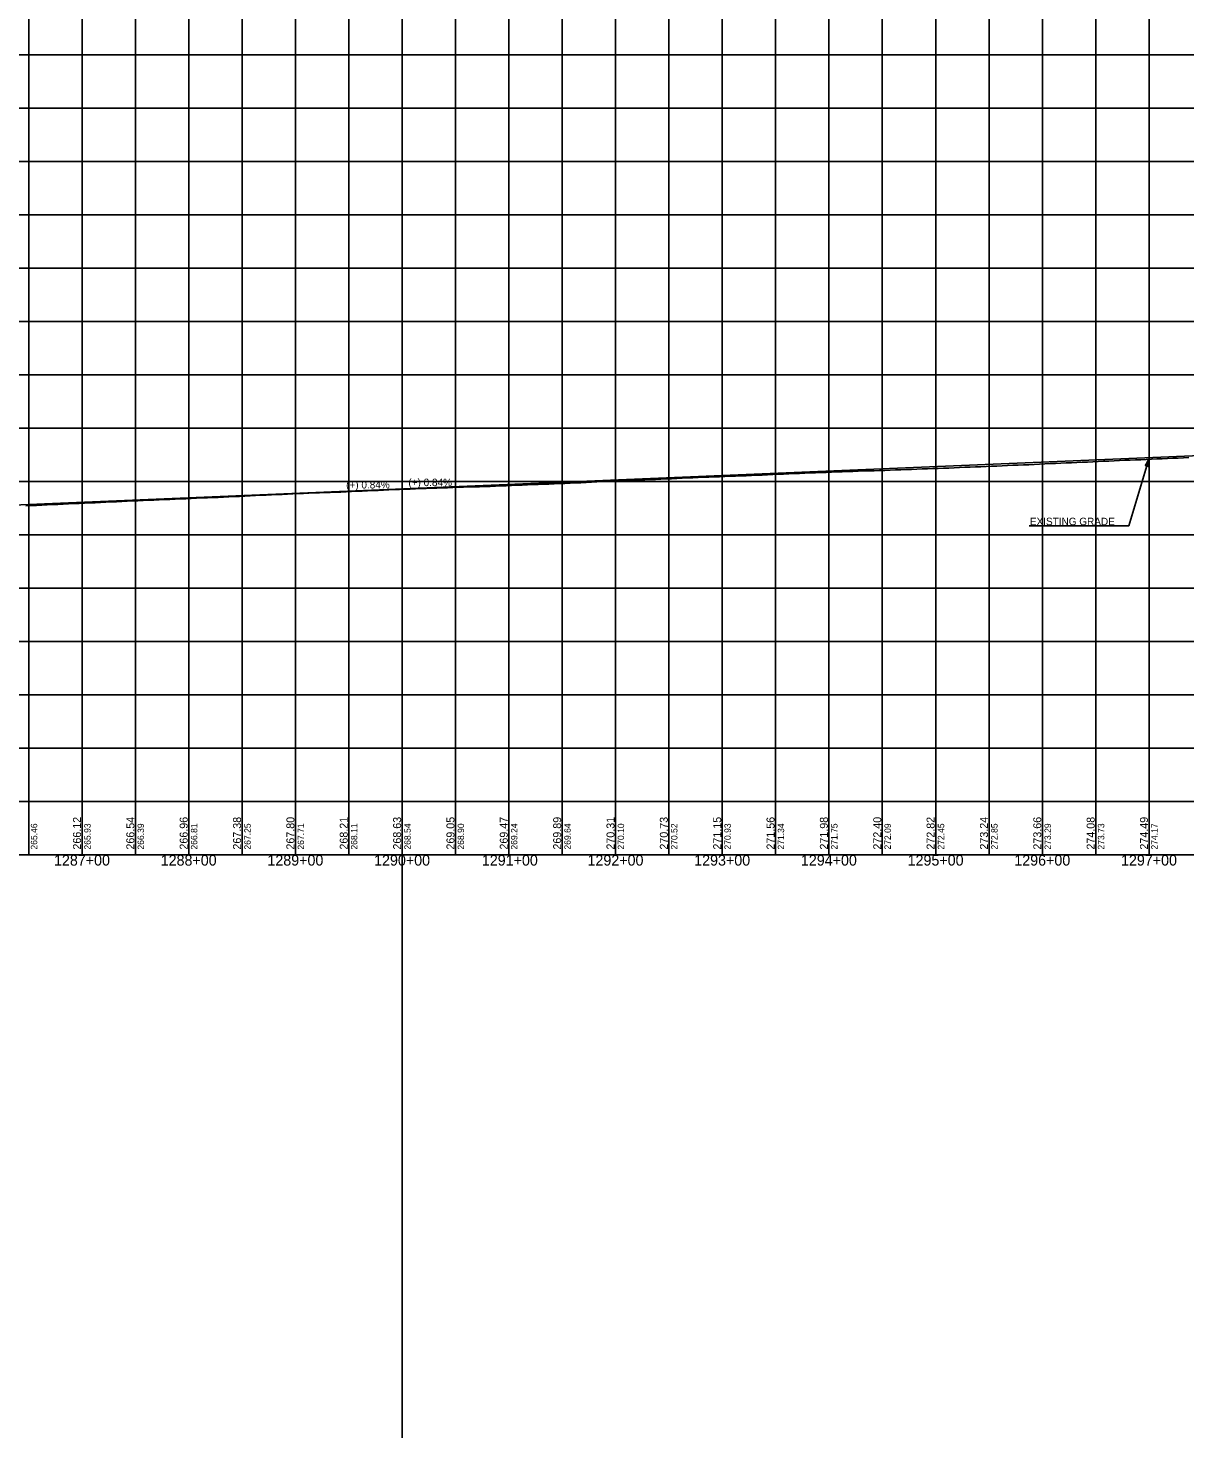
# Model space of a CAD drawing. Extents: x -90830 to 2015517, y -20856 to 836331.
# Drawn here: x 17573 to 18657, y -11344 to -10022 of the extents above; entities that cross this region are included whole.
import ezdxf

# ---------------------------------------------------------------- set-up
doc = ezdxf.new("R2010")
doc.units = 0
for name, color, linetype in [('Level 1', 7, 'Continuous'), ('RD_DDB_GradeTX', 7, 'Continuous'), ('RD_DDB_Profile_Elev', 7, 'Continuous'), ('RD_DDB_Profile_EX', 7, 'Continuous'), ('RD_DDB_Profile_PR', 7, 'Continuous'), ('RD_DDB_StaTX', 7, 'Continuous'), ('RD_DDB_StripGrade', 7, 'Continuous'), ('RD_GPK_Profile_Cell', 7, 'Continuous'), ('RD_PD_Final_TX', 7, 'Continuous')]:
    doc.layers.add(name, color=color, linetype=linetype)

msp = doc.modelspace()

# ---------------------------------------------------------------- linework, layer by layer
at = {"layer": 'Level 1'}
for p, q in [((17923.5, -3180.8), (17923.5, -11343.5)), ((17573.5, -9797.1), (17573.5, -10297.1)), ((17573.5, -9797.1), (17573.5, -10297.1)), ((17573.5, -9797.1), (17573.5, -10297.1)), ((17623.5, -9797.1), (17623.5, -10297.1)), ((17673.5, -9797.1), (17673.5, -10297.1)), ((17723.5, -9797.1), (17723.5, -10297.1)), ((17773.5, -9797.1), (17773.5, -10297.1)), ((17823.5, -9797.1), (17823.5, -10297.1)), ((17873.5, -9797.1), (17873.5, -10297.1)), ((17923.5, -9797.1), (17923.5, -10297.1)), ((17973.5, -9797.1), (17973.5, -10297.1)), ((18023.5, -9797.1), (18023.5, -10297.1)), ((18073.5, -9797.1), (18073.5, -10297.1)), ((18123.5, -9797.1), (18123.5, -10297.1)), ((18173.5, -9797.1), (18173.5, -10297.1)), ((18223.5, -9797.1), (18223.5, -10297.1)), ((18273.5, -9797.1), (18273.5, -10297.1)), ((18323.5, -9797.1), (18323.5, -10297.1)), ((18373.5, -9797.1), (18373.5, -10297.1)), ((18423.5, -9797.1), (18423.5, -10297.1)), ((18473.5, -9797.1), (18473.5, -10297.1)), ((18523.5, -9797.1), (18523.5, -10297.1)), ((18573.5, -9797.1), (18573.5, -10297.1)), ((18623.5, -9797.1), (18623.5, -10297.1)), ((15973.5, -10047.1), (17573.5, -10047.1)), ((17573.5, -10047.1), (19173.5, -10047.1)), ((15973.5, -10097.1), (17573.5, -10097.1)), ((17573.5, -10097.1), (19173.5, -10097.1)), ((15973.5, -10147.1), (17573.5, -10147.1)), ((17573.5, -10147.1), (19173.5, -10147.1)), ((15973.5, -10197.1), (17573.5, -10197.1)), ((17573.5, -10197.1), (19173.5, -10197.1)), ((15973.5, -10247.1), (17573.5, -10247.1)), ((17573.5, -10247.1), (19173.5, -10247.1)), ((15973.5, -10297.1), (17573.5, -10297.1)), ((15973.5, -10297.1), (17573.5, -10297.1)), ((17573.5, -10297.1), (17573.5, -10797.1)), ((17573.5, -10297.1), (17573.5, -10797.1)), ((17573.5, -10297.1), (19173.5, -10297.1)), ((17573.5, -10297.1), (19173.5, -10297.1)), ((17573.5, -10297.1), (17573.5, -10797.1)), ((17623.5, -10297.1), (17623.5, -10797.1)), ((17673.5, -10297.1), (17673.5, -10797.1)), ((17723.5, -10297.1), (17723.5, -10797.1)), ((17773.5, -10297.1), (17773.5, -10797.1)), ((17823.5, -10297.1), (17823.5, -10797.1)), ((17873.5, -10297.1), (17873.5, -10797.1)), ((17923.5, -10297.1), (17923.5, -10797.1)), ((17973.5, -10297.1), (17973.5, -10797.1)), ((18023.5, -10297.1), (18023.5, -10797.1)), ((18073.5, -10297.1), (18073.5, -10797.1)), ((18123.5, -10297.1), (18123.5, -10797.1)), ((18173.5, -10297.1), (18173.5, -10797.1)), ((18223.5, -10297.1), (18223.5, -10797.1)), ((18273.5, -10297.1), (18273.5, -10797.1)), ((18323.5, -10297.1), (18323.5, -10797.1)), ((18373.5, -10297.1), (18373.5, -10797.1)), ((18423.5, -10297.1), (18423.5, -10797.1)), ((18473.5, -10297.1), (18473.5, -10797.1)), ((18523.5, -10297.1), (18523.5, -10797.1)), ((18573.5, -10297.1), (18573.5, -10797.1)), ((18623.5, -10297.1), (18623.5, -10797.1)), ((15973.5, -10347.1), (17573.5, -10347.1)), ((17573.5, -10347.1), (19173.5, -10347.1)), ((15973.5, -10397.1), (17573.5, -10397.1)), ((17573.5, -10397.1), (19173.5, -10397.1)), ((15973.5, -10447.1), (17573.5, -10447.1)), ((17573.5, -10447.1), (19173.5, -10447.1)), ((15973.5, -10497.1), (17573.5, -10497.1)), ((17573.5, -10497.1), (19173.5, -10497.1)), ((15973.5, -10547.1), (17573.5, -10547.1)), ((17573.5, -10547.1), (19173.5, -10547.1)), ((15973.5, -10597.1), (17573.5, -10597.1)), ((17573.5, -10597.1), (19173.5, -10597.1)), ((15973.5, -10647.1), (17573.5, -10647.1)), ((17573.5, -10647.1), (19173.5, -10647.1)), ((15973.5, -10697.1), (17573.5, -10697.1)), ((17573.5, -10697.1), (19173.5, -10697.1)), ((15973.5, -10747.1), (17573.5, -10747.1)), ((17573.5, -10747.1), (19173.5, -10747.1)), ((15973.5, -10797.1), (17573.5, -10797.1)), ((17573.5, -10797.1), (19173.5, -10797.1))]:
    msp.add_line(p, q, dxfattribs=at)
at = {"layer": 'RD_DDB_Profile_EX'}
for points in [[(18545.9, -10429.7), (18550.9, -10429.5), (18555.9, -10429.2), (18560.9, -10429), (18565.9, -10428.8), (18570.9, -10428.6), (18575.9, -10428.4), (18580.9, -10428.1), (18585.9, -10427.9), (18590.9, -10427.7), (18595.9, -10427.4), (18600.9, -10427.2), (18605.9, -10427), (18610.9, -10426.8), (18615.9, -10426.6), (18620.9, -10426.3), (18625.9, -10426.1), (18630.9, -10425.9), (18635.9, -10425.7), (18640.9, -10425.5), (18645.9, -10425.3), (18650.9, -10425.1), (18655.9, -10424.9), (18660.9, -10424.7)], [(18045.9, -10450), (18050.9, -10449.8), (18055.9, -10449.6), (18060.9, -10449.4), (18065.9, -10449.2), (18070.9, -10449), (18075.9, -10448.8), (18080.9, -10448.6), (18085.9, -10448.4), (18090.9, -10448.2), (18095.9, -10447.9), (18100.9, -10447.7), (18105.9, -10447.4), (18110.9, -10447.2), (18115.9, -10447), (18120.9, -10446.7), (18125.9, -10446.5), (18130.9, -10446.3), (18135.9, -10446.1), (18140.9, -10445.9), (18145.9, -10445.7), (18150.9, -10445.5), (18155.9, -10445.3), (18160.9, -10445.1), (18165.9, -10444.8), (18170.9, -10444.6), (18175.9, -10444.4), (18180.9, -10444.2), (18185.9, -10443.9), (18190.9, -10443.7), (18195.9, -10443.5), (18200.9, -10443.3), (18205.9, -10443.1), (18210.9, -10443), (18215.9, -10442.8), (18220.9, -10442.6), (18225.9, -10442.4), (18230.9, -10442.2), (18235.9, -10442), (18240.9, -10441.8), (18245.9, -10441.6), (18250.9, -10441.4), (18255.9, -10441.2), (18260.9, -10441), (18265.9, -10440.8), (18270.9, -10440.5), (18275.9, -10440.3), (18280.9, -10440.1), (18285.9, -10439.9), (18290.9, -10439.7), (18295.9, -10439.5), (18300.9, -10439.2), (18305.9, -10439), (18310.9, -10438.8), (18315.9, -10438.7), (18320.9, -10438.5), (18325.9, -10438.3), (18330.9, -10438.1), (18335.9, -10437.9), (18340.9, -10437.8), (18345.9, -10437.6), (18350.9, -10437.4), (18355.9, -10437.2), (18360.9, -10437.1), (18365.9, -10436.9), (18370.9, -10436.7), (18375.9, -10436.6), (18380.9, -10436.4), (18385.9, -10436.2), (18390.9, -10436), (18395.9, -10435.9), (18400.9, -10435.7), (18405.9, -10435.5), (18410.9, -10435.3), (18415.9, -10435.1), (18420.9, -10434.9), (18425.9, -10434.8), (18430.9, -10434.6), (18435.9, -10434.4), (18440.9, -10434.2), (18445.9, -10434), (18450.9, -10433.7), (18455.9, -10433.6), (18460.9, -10433.4), (18465.9, -10433.2), (18470.9, -10433), (18475.9, -10432.8), (18480.9, -10432.6), (18485.9, -10432.4), (18490.9, -10432.2), (18495.9, -10431.9), (18500.9, -10431.7), (18505.9, -10431.5), (18510.9, -10431.3), (18515.9, -10431), (18520.9, -10430.8), (18525.9, -10430.6), (18530.9, -10430.3), (18535.9, -10430.1), (18540.9, -10429.9), (18545.9, -10429.7)], [(17570.9, -10469.9), (17575.9, -10469.7), (17580.9, -10469.4), (17585.9, -10469.2), (17590.9, -10468.9), (17595.9, -10468.7), (17600.9, -10468.5), (17605.9, -10468.2), (17610.9, -10468), (17615.9, -10467.8), (17620.9, -10467.6), (17625.9, -10467.4), (17630.9, -10467.2), (17635.9, -10466.9), (17640.9, -10466.7), (17645.9, -10466.5), (17650.9, -10466.2), (17655.9, -10466), (17660.9, -10465.8), (17665.9, -10465.5), (17670.9, -10465.3), (17675.9, -10465.1), (17680.9, -10464.8), (17685.9, -10464.6), (17690.9, -10464.4), (17695.9, -10464.2), (17700.9, -10464), (17705.9, -10463.8), (17710.9, -10463.6), (17715.9, -10463.4), (17720.9, -10463.2), (17725.9, -10463), (17730.9, -10462.7), (17735.9, -10462.5), (17740.9, -10462.3), (17745.9, -10462.1), (17750.9, -10461.9), (17755.9, -10461.7), (17760.9, -10461.4), (17765.9, -10461.2), (17770.9, -10461), (17775.9, -10460.7), (17780.9, -10460.5), (17785.9, -10460.3), (17790.9, -10460), (17795.9, -10459.8), (17800.9, -10459.6), (17805.9, -10459.3), (17810.9, -10459.1), (17815.9, -10458.9), (17820.9, -10458.7), (17825.9, -10458.4), (17830.9, -10458.2), (17835.9, -10458), (17840.9, -10457.8), (17845.9, -10457.6), (17850.9, -10457.4), (17855.9, -10457.3), (17860.9, -10457.1), (17865.9, -10456.9), (17870.9, -10456.7), (17875.9, -10456.5), (17880.9, -10456.2), (17885.9, -10456), (17890.9, -10455.8), (17895.9, -10455.6), (17900.9, -10455.4), (17905.9, -10455.2), (17910.9, -10455), (17915.9, -10454.7), (17920.9, -10454.5), (17925.9, -10454.3), (17930.9, -10454.1), (17935.9, -10453.9), (17940.9, -10453.7), (17945.9, -10453.6), (17950.9, -10453.4), (17955.9, -10453.2), (17960.9, -10453), (17965.9, -10452.9), (17970.9, -10452.7), (17975.9, -10452.5), (17980.9, -10452.4), (17985.9, -10452.2), (17990.9, -10452), (17995.9, -10451.9), (18000.9, -10451.7), (18005.9, -10451.6), (18010.9, -10451.4), (18015.9, -10451.2), (18020.9, -10451), (18025.9, -10450.8), (18030.9, -10450.6), (18035.9, -10450.4), (18040.9, -10450.2), (18045.9, -10450)]]:
    msp.add_lwpolyline(points, dxfattribs=at)
at = {"layer": 'RD_DDB_Profile_PR'}
msp.add_line((16833.5, -10499.6), (19078.5, -10405.6), dxfattribs=at)
at = {"layer": 'RD_GPK_Profile_Cell'}
msp.add_line((4823.5, -10797.1), (75223.5, -10797.1), dxfattribs=at)
at = {"layer": 'RD_PD_Final_TX'}
for p, q in [((18623.4, -10426.2), (18620, -10432)), ((18623.1, -10432.9), (18620, -10432)), ((18621.6, -10432.4), (18623.4, -10426.2)), ((18623.4, -10426.2), (18623.1, -10432.9))]:
    msp.add_line(p, q, dxfattribs=at)
for points in [[(18511, -10488.6), (18604.4, -10488.6), (18623.4, -10426.2)], [(18623.3, -10426.6), (18621.5, -10432.4), (18623.2, -10426.8), (18621.5, -10432.3), (18623.1, -10427), (18621.4, -10432.3), (18623, -10427.2), (18621.4, -10432.3), (18622.8, -10427.4), (18621.3, -10432.3), (18622.7, -10427.6), (18621.2, -10432.3), (18622.6, -10427.8), (18621.2, -10432.3), (18622.4, -10428.1), (18621.1, -10432.2), (18622.3, -10428.3), (18621, -10432.2), (18622.2, -10428.5), (18621, -10432.2), (18622, -10428.8), (18620.9, -10432.2), (18621.8, -10429), (18620.9, -10432.1), (18621.6, -10429.4), (18620.8, -10432.1), (18621.5, -10429.6), (18620.7, -10432.2), (18621.3, -10429.9), (18620.7, -10432.1), (18621.2, -10430.2), (18620.6, -10432.1), (18621, -10430.4), (18620.5, -10432), (18620.8, -10430.7), (18620.5, -10432), (18620.7, -10431), (18620.4, -10432), (18620.6, -10431.2), (18620.3, -10432), (18620.4, -10431.3), (18620.2, -10431.9), (18620.1, -10431.9), (18620.2, -10431.9)], [(18621.6, -10432.4), (18623.4, -10426.6), (18621.7, -10432.4), (18623.4, -10426.9), (18621.7, -10432.4), (18623.4, -10427.1), (18621.8, -10432.4), (18623.4, -10427.3), (18621.9, -10432.5), (18623.3, -10427.7), (18622, -10432.5), (18623.3, -10428.1), (18622, -10432.5), (18623.3, -10428.4), (18622.1, -10432.5), (18623.3, -10428.7), (18622.2, -10432.5), (18623.2, -10429), (18622.2, -10432.6), (18623.2, -10429.2), (18622.3, -10432.6), (18623.2, -10429.6), (18622.4, -10432.6), (18623.2, -10430), (18622.5, -10432.7), (18623.2, -10430.3), (18622.5, -10432.7), (18623.2, -10430.8), (18622.6, -10432.7), (18623.1, -10431.1), (18622.7, -10432.7), (18623.1, -10431.5), (18622.8, -10432.7), (18623.1, -10431.8), (18622.8, -10432.8), (18623.1, -10432.1), (18622.9, -10432.8), (18623.1, -10432.5), (18623, -10432.8)]]:
    msp.add_lwpolyline(points, dxfattribs=at)

# ---------------------------------------------------------------- texts
at = {"layer": 'RD_DDB_GradeTX'}
for rotation, p in [(0.2462, (17871, -10453.7)), (359.7023, (17929.3, -10451.3))]:
    msp.add_text('(+) 0.84%', height=7, rotation=rotation, dxfattribs=at).set_placement(p)
at = {"layer": 'RD_DDB_Profile_Elev'}
for s, p in [('266.12', (17622.5, -10792.1)), ('266.54', (17672.5, -10792.1)), ('266.96', (17722.5, -10792.1)), ('267.38', (17772.5, -10792.1)), ('267.80', (17822.5, -10792.1)), ('268.21', (17872.5, -10792.1)), ('268.63', (17922.5, -10792.1)), ('269.05', (17972.5, -10792.1)), ('269.47', (18022.5, -10792.1)), ('269.89', (18072.5, -10792.1)), ('270.31', (18122.5, -10792.1)), ('270.73', (18172.5, -10792.1)), ('271.15', (18222.5, -10792.1)), ('271.56', (18272.5, -10792.1)), ('271.98', (18322.5, -10792.1)), ('272.40', (18372.5, -10792.1)), ('272.82', (18422.5, -10792.1)), ('273.24', (18472.5, -10792.1)), ('273.66', (18522.5, -10792.1)), ('274.08', (18572.5, -10792.1)), ('274.49', (18622.5, -10792.1))]:
    msp.add_text(s, height=7.5, rotation=90, dxfattribs=at).set_placement(p)
at = {"layer": 'RD_DDB_StaTX'}
for s, p in [('1287+00', (17597.2, -10807.1)), ('1288+00', (17697.2, -10807.1)), ('1289+00', (17797.2, -10807.1)), ('1290+00', (17897.2, -10807.1)), ('1291+00', (17998.2, -10807.1)), ('1292+00', (18097.2, -10807.1)), ('1293+00', (18197.2, -10807.1)), ('1294+00', (18297.2, -10807.1)), ('1295+00', (18397.2, -10807.1)), ('1296+00', (18497.2, -10807.1)), ('1297+00', (18597.2, -10807.1))]:
    msp.add_text(s, height=10, dxfattribs=at).set_placement(p)
at = {"layer": 'RD_DDB_StripGrade'}
for s, p in [('265.46', (17581.5, -10792.1)), ('265.93', (17631.5, -10792.1)), ('266.39', (17681.5, -10792.1)), ('266.81', (17731.5, -10792.1)), ('267.25', (17781.5, -10792.1)), ('267.71', (17831.5, -10792.1)), ('268.11', (17881.5, -10792.1)), ('268.54', (17931.5, -10792.1)), ('268.90', (17981.5, -10792.1)), ('269.24', (18031.5, -10792.1)), ('269.64', (18081.5, -10792.1)), ('270.10', (18131.5, -10792.1)), ('270.52', (18181.5, -10792.1)), ('270.93', (18231.5, -10792.1)), ('271.34', (18281.5, -10792.1)), ('271.75', (18331.5, -10792.1)), ('272.09', (18381.5, -10792.1)), ('272.45', (18431.5, -10792.1)), ('272.85', (18481.5, -10792.1)), ('273.29', (18531.5, -10792.1)), ('273.73', (18581.5, -10792.1)), ('274.17', (18631.5, -10792.1))]:
    msp.add_text(s, height=6, rotation=90, dxfattribs=at).set_placement(p)
at = {"layer": 'RD_PD_Final_TX'}
msp.add_text('EXISTING GRADE', height=7, dxfattribs=at).set_placement((18511.8, -10488))

doc.saveas('drawing.dxf')
